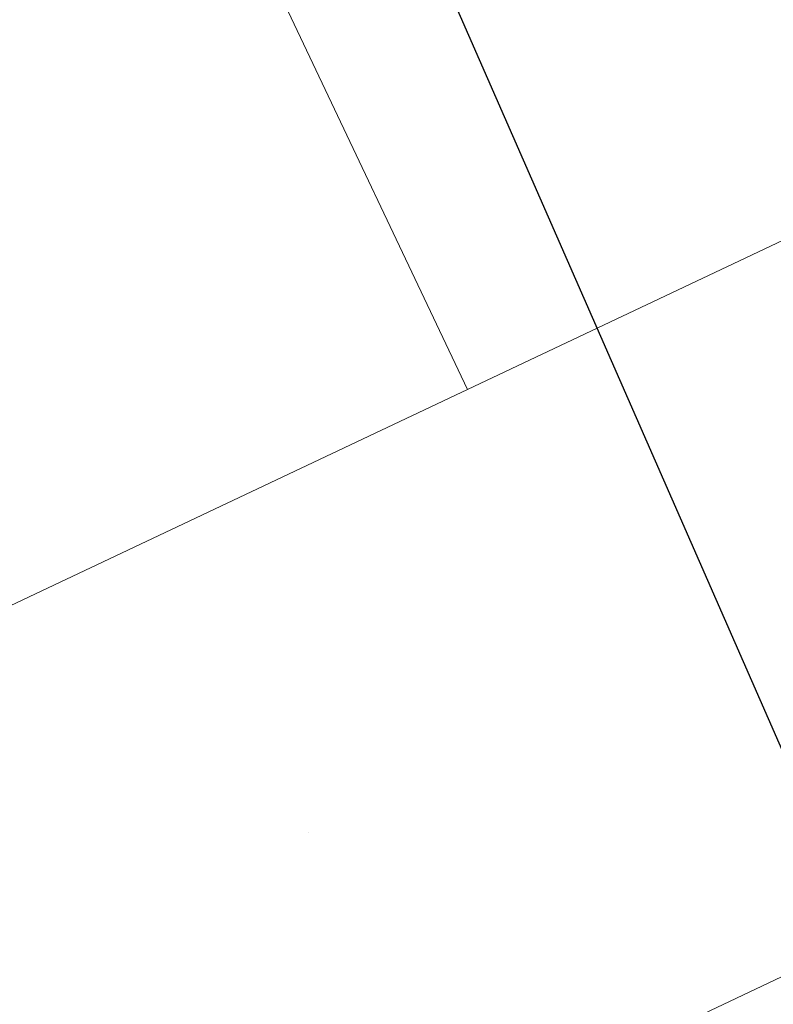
# Model space of a CAD drawing. Header units: metres. Extents: x 134157 to 138734, y 451157 to 455772.
# Tile 507 of 656: x 136619.93 to 136620.203, y 453798.436 to 453798.794. Entities that reach past the tile are written whole.
import ezdxf

# ---------------------------------------------------------------- set-up
doc = ezdxf.new("R2010")
doc.units = ezdxf.units.M
doc.layers.add('-DR-alg-hulplijnen', color=210, linetype='Continuous', plot=False)
doc.layers.add('-DR-nw-gr-arc-gras', color=7, linetype='Continuous', true_color=0xb5d5a4)
doc.layers.add('-DR-nw-inr-fietsparkeren Tulip enkele beugel', color=2, linetype='Continuous')
doc.layers.add('-DR-nw-maatvoering', color=3, linetype='Continuous')
doc.layers.add('-DR-nw-vh-arc-sbs df bruinrood Broeder Alarmstraat', color=7, linetype='Continuous', lineweight=9, true_color=0xd8beb6)
doc.styles.add('2-5TXT', font='arial.ttf')
doc.styles.add('Drong', font='txt', dxfattribs={"height": 1.8})
doc.dimstyles.new('Drong', dxfattribs={"dimtxt": 1.8, "dimasz": 2.5, "dimexe": 0, "dimexo": 0, "dimgap": 0.9, "dimtad": 1, "dimzin": 0, "dimdsep": 46, "dimtxsty": 'Drong', "dimblk": 'dimblk-wit', "dimcen": 0, "dimse1": 1, "dimse2": 1, "dimclrd": 256, "dimclre": 1, "dimclrt": 7, "dimadec": 0, "dimazin": 0, "dimtfac": 1, "dimtmove": 0, "dimatfit": 3, "dimfxl": 1, "dimtolj": 1, "dimtzin": 0, "dimarcsym": 0})
doc.dimstyles.new('VELOPA-drukwerk', dxfattribs={"dimscale": 0, "dimtxt": 2.5, "dimasz": 2, "dimexe": 1, "dimexo": 1, "dimgap": 1, "dimtad": 1, "dimdec": 0, "dimdsep": 46, "dimtxsty": '2-5TXT', "dimcen": 8, "dimadec": 1, "dimazin": 0, "dimtfac": 1, "dimtdec": 0, "dimtmove": 0, "dimatfit": 3, "dimfxl": 1, "dimtolj": 1, "dimtzin": 0, "dimarcsym": 0})
pattern_1 = [(115.3356253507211, (136419.7180158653, 453326.2367068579), (-0.2236810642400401, -0.1059037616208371), [0.06, -0.187485]), (205.3356253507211, (136419.7180158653, 453326.2367068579), (0.1059037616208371, -0.22368106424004), [0.06, -0.187485])]

# ---------------------------------------------------------------- blocks, each defined once
blk = doc.blocks.new('*D482')
at = {"layer": '-DR-alg-hulplijnen', "color": 0, "lineweight": -2, "ltscale": 4, "transparency": 16777216}
for p, q in [((-1.268533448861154e-15, -770.7167233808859), (-1.92714493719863e-14, -1064.726652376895)), ((3625, -770.7167233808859), (3625, -1064.726652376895)), ((41.43344676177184, -1044.009928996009), (3583.566553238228, -1044.009928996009))]:
    blk.add_line(p, q, dxfattribs=at)
at = {"layer": '-DR-alg-hulplijnen', "color": 0, "ltscale": 4, "transparency": 16777216}
for points in [[(41.43344676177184, -1037.104354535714), (41.43344676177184, -1050.915503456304), (-1.800291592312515e-14, -1044.009928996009)], [(3583.566553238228, -1037.104354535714), (3583.566553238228, -1050.915503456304), (3625, -1044.009928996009)]]:
    blk.add_solid(points, dxfattribs=at)
at = {"layer": 'Defpoints', "color": 0, "ltscale": 4, "transparency": 16777216}
for p in [(0, -750), (3625, -750), (3625, -1044.009928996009)]:
    blk.add_point(p, dxfattribs=at)
at = {"layer": '-DR-alg-hulplijnen', "color": 0, "ltscale": 4, "transparency": 16777216, "insert": (1812.5, -996.8320429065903), "char_height": 51.79180845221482, "attachment_point": 5, "style": '2-5TXT'}
blk.add_mtext('\\A1;3625', dxfattribs=at)
blk = doc.blocks.new('*D481')
at = {"layer": '-DR-alg-hulplijnen', "color": 0, "lineweight": -2, "ltscale": 4, "transparency": 16777216}
for p, q in [((3645.716723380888, 3.331503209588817e-15), (4009.119275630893, 6.177109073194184e-14)), ((3988.402552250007, -41.4334467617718), (3988.402552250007, -708.5665532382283)), ((3645.716723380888, -750.0000000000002), (4009.119275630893, -750.0000000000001))]:
    blk.add_line(p, q, dxfattribs=at)
at = {"layer": '-DR-alg-hulplijnen', "color": 0, "ltscale": 4, "transparency": 16777216}
for points in [[(3981.496977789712, -41.43344676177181), (3995.308126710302, -41.4334467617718), (3988.402552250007, 5.843958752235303e-14)], [(3981.496977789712, -708.5665532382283), (3995.308126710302, -708.5665532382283), (3988.402552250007, -750.0000000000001)]]:
    blk.add_solid(points, dxfattribs=at)
at = {"layer": 'Defpoints', "color": 0, "ltscale": 4, "transparency": 16777216}
for p in [(3625.000000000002, 0), (3625.000000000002, -750.0000000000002), (3988.402552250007, -750.0000000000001)]:
    blk.add_point(p, dxfattribs=at)
at = {"layer": '-DR-alg-hulplijnen', "color": 0, "ltscale": 4, "transparency": 16777216, "insert": (3941.242330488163, -375.0000000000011), "char_height": 51.79180845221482, "attachment_point": 5, "rotation": 90, "style": '2-5TXT'}
blk.add_mtext('\\A1;750', dxfattribs=at)
blk = doc.blocks.new('dimblk-wit')
at = {"color": 7}
blk.add_line((2.842170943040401e-14, -0.3333333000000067), (-2.842170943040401e-14, 0.3333333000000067), dxfattribs=at)
blk.add_solid([(0, 0), (-0.7999999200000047, 0.1999999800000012), (-0.7999999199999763, -0.1999999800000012)], dxfattribs=at)
blk = doc.blocks.new('*D634')
at = {"layer": '-DR-nw-maatvoering', "lineweight": -2, "transparency": 16777216}
blk.add_line((136616.4696596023, 453791.6460135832), (136622.2968280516, 453806.2631956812), dxfattribs=at)
at = {"layer": 'Defpoints', "color": 0, "transparency": 16777216}
for p in [(136622.4819835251, 453806.7276496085), (136622.889603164, 453806.5651512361), (136616.6921237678, 453791.0190612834)]:
    blk.add_point(p, dxfattribs=at)
at = {"layer": '-DR-nw-maatvoering', "lineweight": -2, "transparency": 16777216, "xscale": 0.5, "yscale": 0.5, "zscale": 0.5}
for p, rotation in [((136622.481983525, 453806.7276496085), 68.26520454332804), ((136616.2845041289, 453791.1815596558), 248.2652045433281)]:
    blk.add_blockref('dimblk-wit', p, dxfattribs=dict(at, rotation=rotation))
at = {"layer": '-DR-nw-maatvoering', "color": 7, "transparency": 16777216, "insert": (136619.0454071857, 453799.089283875), "char_height": 0.36, "attachment_point": 5, "rotation": 68.26520454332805, "style": 'Drong'}
blk.add_mtext('\\A1;16.75', dxfattribs=at)
blk = doc.blocks.new('Fietsenrek Tulip enkel')
at = {"layer": '-DR-alg-hulplijnen', "ltscale": 4}
blk.add_line((1925, 0), (0, 0), dxfattribs=at)
dim = blk.add_linear_dim(base=(3988.402552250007, -750.0000000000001), p1=(3625, 0), p2=(3625, -750), angle=90, dimstyle='VELOPA-drukwerk', override={"dimscale": 20.71672338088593}, dxfattribs=at)
dim.commit()
dim.dimension.update_dxf_attribs({"geometry": '*D481', "text_midpoint": (3941.242330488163, -375.0000000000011)})
dim = blk.add_linear_dim(base=(3625, -1044.009928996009), p1=(0, -750), p2=(3625, -750), dimstyle='VELOPA-drukwerk', override={"dimscale": 20.71672338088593}, dxfattribs=at)
dim.commit()
dim.dimension.update_dxf_attribs({"geometry": '*D482', "text_midpoint": (1812.5, -996.8320429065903)})

msp = doc.modelspace()

# ---------------------------------------------------------------- hatches: boundary and pattern name
at = {"layer": '-DR-nw-gr-arc-gras', "transparency": 33554687}
h = msp.add_hatch(dxfattribs=at)
h.set_pattern_fill('AGR-BOLLEN', color=256, scale=0.1, pattern_type=2)
h.set_pattern_definition(pattern_1)
edge = h.paths.add_edge_path()
edge.add_arc((-7000776.809524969, 3043164.567559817), 7592527.997363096, 340.0567505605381, 340.0572256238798)
edge.add_line((136455.7815594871, 453494.2542758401), (136455.1236032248, 453494.4934109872))
edge.add_arc((380495.2223584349, 364992.5484406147), 259592.3035530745, 160.0666568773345, 160.0804453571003)
edge.add_line((136433.832290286, 453435.7615323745), (136433.813485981, 453435.768343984))
edge.add_line((136433.813485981, 453435.768343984), (136432.1794965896, 453431.2550945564))
edge.add_line((136432.1794965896, 453431.2550945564), (136432.198303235, 453431.2482893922))
edge.add_line((136432.198303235, 453431.2482893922), (136431.6776287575, 453429.8696050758))
edge.add_line((136431.6776287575, 453429.8696050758), (136432.3363505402, 453429.6312341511))
edge.add_line((136432.3363505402, 453429.6312341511), (136434.3092713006, 453435.0765756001))
h = msp.add_hatch(dxfattribs=at)
h.set_pattern_fill('AGR-BOLLEN', color=256, scale=0.1, pattern_type=2)
h.set_pattern_definition(pattern_1)
edge = h.paths.add_edge_path()
edge.add_line((136644.2753070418, 454017.4218487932), (136643.9350728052, 454016.4814706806))
edge.add_line((136643.9350728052, 454016.4814706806), (136643.8839339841, 454016.3403207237))
edge.add_line((136643.8839339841, 454016.3403207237), (136644.542212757, 454016.1016536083))
edge.add_arc((1711333.983143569, -116117.4265426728), 1674723.581774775, 160.0956720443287, 160.096657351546, ccw=False)
edge.add_line((136654.3469492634, 454043.1812754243), (136653.6888597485, 454043.419891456))
edge.add_line((136653.6888597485, 454043.419891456), (136653.6378049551, 454043.2789838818))
edge.add_line((136653.6378049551, 454043.2789838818), (136653.2975354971, 454042.3386559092))
edge.add_line((136653.2975354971, 454042.3386559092), (136644.2753070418, 454017.4218487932))
at = {"layer": '-DR-nw-vh-arc-sbs df bruinrood Broeder Alarmstraat', "transparency": 33554687}
h = msp.add_hatch(dxfattribs=at)
h.set_pattern_fill('AVH-SBS_DIKFORMAAT_KEPER', color=256, scale=3.5, angle=45, pattern_type=2)
h.set_pattern_definition([(115.3356253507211, (136419.7180158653, 453326.2367068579), (-0.321614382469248, 0.1149290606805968), [0.9660000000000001, -0.483]), (25.33562535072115, (136419.0632007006, 453325.9266788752), (-0.321614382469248, 0.1149290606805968), [0.966, -0.483]), (115.3356253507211, (136419.3505233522, 453326.7307148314), (-0.321614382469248, 0.1149290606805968), [0, -1.449]), (115.3356253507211, (136419.3389369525, 453326.1908287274), (-0.321614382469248, 0.1149290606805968), [0, -1.449])])
h.paths.add_polyline_path([(136622.8075498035, 453806.5944730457), (136616.6100704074, 453791.048383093), (136618.5044023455, 453790.3142710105), (136624.631343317, 453805.9024352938)])

# ---------------------------------------------------------------- block references
at = {"layer": '-DR-nw-inr-fietsparkeren Tulip enkele beugel', "xscale": -0.001, "yscale": 0.001, "zscale": 0.001, "rotation": 113.6629406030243}
for p in [(136621.1029144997, 453802.0889609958), (136620.7208269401, 453801.0963996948), (136620.3365142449, 453800.1009803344), (136619.9505252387, 453799.1128586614), (136619.5669294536, 453798.118378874)]:
    msp.add_blockref('Fietsenrek Tulip enkel', p, dxfattribs=at)

# ---------------------------------------------------------------- dimensions: what is measured, and where the dimension line sits
at = {"layer": '-DR-nw-maatvoering'}
dim = msp.add_aligned_dim(p1=(136616.6921237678, 453791.0190612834), p2=(136622.889603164, 453806.5651512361), distance=0.4388160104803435, dimstyle='Drong', override={"dimrnd": 0.05, "dimtfill": 0}, dxfattribs=at)
dim.commit()
dim.dimension.update_dxf_attribs({"geometry": '*D634', "text_midpoint": (136619.0454071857, 453799.089283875)})

doc.saveas('drawing.dxf')
